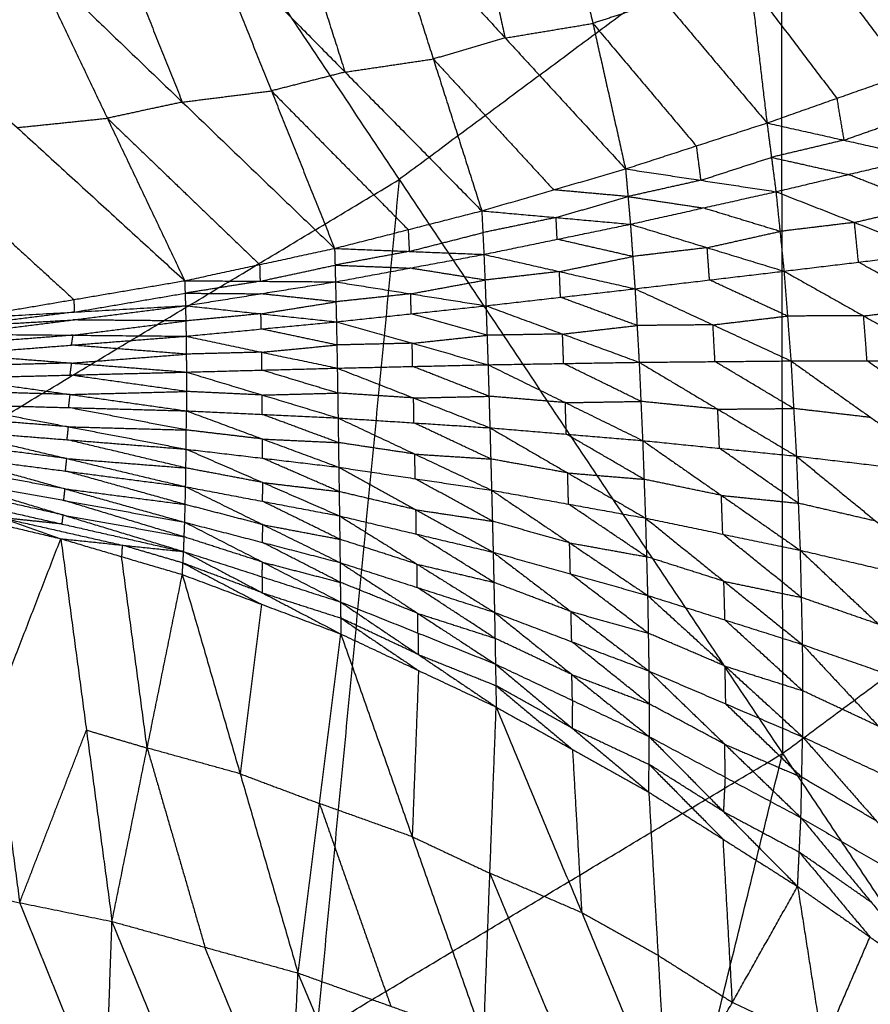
# Model space of a CAD drawing. Header units: millimetres. Extents: x -106 to 110, y -96 to 120.
# Tile 573 of 656: x 34.61 to 39.79, y -45.6 to -39.61. Entities that reach past the tile are written whole.
import ezdxf

# ---------------------------------------------------------------- set-up
doc = ezdxf.new("R2010")
doc.units = ezdxf.units.MM
doc.header["$MEASUREMENT"] = 0
doc.layers.add('Default', color=7, linetype='Continuous', true_color=0x000000)

msp = doc.modelspace()

# ---------------------------------------------------------------- linework, layer by layer
at = {"layer": 'Default'}
for points in [[(39.2418, -33.6442, 3.952), (39.2501, -38.8604, 4.07), (39.2585, -44.0765, 4.1879)], [(39.2418, -33.6442, 3.952), (41.906, -36.8906, 4.07), (44.5703, -40.137, 4.1879)], [(34.592, -37.0927, 3.952), (36.9252, -40.5846, 4.07), (39.2585, -44.0765, 4.1879)], [(38.9652, -38.5604, -0.9236), (39.0644, -39.4005, -0.2496), (39.1636, -40.2407, 0.4244)], [(38.9652, -38.5604, -0.9236), (39.4894, -39.2507, -0.2436), (40.0135, -39.9411, 0.4364)], [(37.9048, -38.7496, -1.0393), (38.1037, -39.6349, -0.3136), (38.3026, -40.5201, 0.4122)], [(37.9048, -38.7496, -1.0393), (38.5342, -39.4952, -0.3075), (39.1636, -40.2407, 0.4244)], [(39.2501, -38.8604, 4.07), (38.0877, -39.7225, 4.07), (36.9252, -40.5846, 4.07)], [(37.3711, -38.8384, -1.0919), (37.4705, -39.281, -0.7291), (37.57, -39.7236, -0.3662)], [(36.8374, -38.9271, -1.1445), (37.1325, -39.8513, -0.3724), (37.4276, -40.7754, 0.3997)], [(36.8374, -38.9271, -1.1445), (37.57, -39.7236, -0.3662), (38.3026, -40.5201, 0.4122)], [(36.3, -39.007, -1.1918), (36.4475, -39.4691, -0.8058), (36.5951, -39.9312, -0.4197)], [(35.7626, -39.0869, -1.2391), (36.1471, -40.0454, -0.4262), (36.5316, -41.0039, 0.3866)], [(35.7626, -39.0869, -1.2391), (36.5951, -39.9312, -0.4197), (37.4276, -40.7754, 0.3997)], [(35.22, -39.1551, -1.2811), (35.4123, -39.6343, -0.8746), (35.6046, -40.1136, -0.4682)], [(34.6775, -39.2232, -1.323), (35.1483, -40.2118, -0.475), (35.6191, -41.2003, 0.3731)], [(34.6775, -39.2232, -1.323), (35.6046, -40.1136, -0.4682), (36.5316, -41.0039, 0.3866)], [(33.5798, -39.3371, -1.3969), (34.5994, -40.2687, -0.5119), (35.6191, -41.2003, 0.3731)], [(39.0644, -39.4005, -0.2496), (39.3265, -39.7457, 0.0904), (39.5886, -40.0909, 0.4304)], [(38.5342, -39.4952, -0.3075), (38.319, -39.565, -0.3105), (38.1037, -39.6349, -0.3136)], [(37.57, -39.7236, -0.3662), (37.8369, -39.6792, -0.3399), (38.1037, -39.6349, -0.3136)], [(38.1037, -39.6349, -0.3136), (38.4184, -40.0076, 0.0524), (38.7331, -40.3804, 0.4183)], [(37.57, -39.7236, -0.3662), (37.3512, -39.7874, -0.3693), (37.1325, -39.8513, -0.3724)], [(36.5951, -39.9312, -0.4197), (36.8638, -39.8912, -0.3961), (37.1325, -39.8513, -0.3724)], [(37.1325, -39.8513, -0.3724), (37.4988, -40.2495, 0.0167), (37.8651, -40.6477, 0.4059)], [(36.5951, -39.9312, -0.4197), (36.3711, -39.9883, -0.423), (36.1471, -40.0454, -0.4262)], [(39.1636, -40.2407, 0.4244), (39.5886, -40.0909, 0.4304), (40.0135, -39.9411, 0.4364)], [(35.6046, -40.1136, -0.4682), (35.8758, -40.0795, -0.4472), (36.1471, -40.0454, -0.4262)], [(36.1471, -40.0454, -0.4262), (36.5634, -40.4676, -0.0165), (36.9796, -40.8897, 0.3931)], [(35.6046, -40.1136, -0.4682), (35.3764, -40.1627, -0.4716), (35.1483, -40.2118, -0.475)], [(39.5886, -40.0909, 0.4304), (39.61, -40.2181, 0.3127), (39.6315, -40.3453, 0.1949)], [(39.2585, -44.0765, 4.1879), (41.9144, -42.1068, 4.1879), (44.5703, -40.137, 4.1879)], [(34.5994, -40.2687, -0.5119), (34.8739, -40.2402, -0.4934), (35.1483, -40.2118, -0.475)], [(35.1483, -40.2118, -0.475), (35.6118, -40.6569, -0.0475), (36.0754, -41.1021, 0.3799)], [(38.3026, -40.5201, 0.4122), (38.7331, -40.3804, 0.4183), (39.1636, -40.2407, 0.4244)], [(39.1636, -40.2407, 0.4244), (39.1909, -40.4497, 0.2198), (39.2182, -40.6588, 0.0152)], [(39.1636, -40.2407, 0.4244), (39.6315, -40.3453, 0.1949), (40.0994, -40.4499, -0.0346)], [(39.6315, -40.3453, 0.1949), (39.844, -40.2704, 0.1979), (40.0564, -40.1955, 0.2009)], [(39.6315, -40.3453, 0.1949), (39.4112, -40.3975, 0.2073), (39.1909, -40.4497, 0.2198)], [(33.9248, -40.3834, -0.5219), (34.4347, -40.8492, -0.0794), (34.9445, -41.315, 0.3631)], [(38.7331, -40.3804, 0.4183), (38.7468, -40.4849, 0.316), (38.7604, -40.5894, 0.2137)], [(38.7604, -40.5894, 0.2137), (38.9757, -40.5196, 0.2167), (39.1909, -40.4497, 0.2198)], [(39.1909, -40.4497, 0.2198), (39.4248, -40.5021, 0.105), (39.6588, -40.5544, -0.0097)], [(39.2182, -40.6588, 0.0152), (39.6588, -40.5544, -0.0097), (40.0994, -40.4499, -0.0346)], [(37.4276, -40.7754, 0.3997), (37.8651, -40.6477, 0.4059), (38.3026, -40.5201, 0.4122)], [(38.3026, -40.5201, 0.4122), (38.3175, -40.6883, 0.2365), (38.3324, -40.8566, 0.0609)], [(38.3026, -40.5201, 0.4122), (38.7604, -40.5894, 0.2137), (39.2182, -40.6588, 0.0152)], [(40.1368, -40.7414, -0.2159), (39.8978, -40.6479, -0.1128), (39.6588, -40.5544, -0.0097)], [(34.0891, -42.2845, 4.07), (35.5071, -41.4346, 4.07), (36.9252, -40.5846, 4.07)], [(36.9252, -40.5846, 4.07), (36.6738, -43.1805, 4.1289), (36.4223, -45.7765, 4.1879)], [(38.7604, -40.5894, 0.2137), (38.539, -40.6389, 0.2251), (38.3175, -40.6883, 0.2365)], [(38.3175, -40.6883, 0.2365), (38.0913, -40.668, 0.3212), (37.8651, -40.6477, 0.4059)], [(38.3324, -40.8566, 0.0609), (38.7753, -40.7577, 0.0381), (39.2182, -40.6588, 0.0152)], [(39.2182, -40.6588, 0.0152), (39.2427, -40.9005, -0.1438), (39.2672, -41.1422, -0.3028)], [(39.2182, -40.6588, 0.0152), (39.6962, -40.8459, -0.191), (40.1743, -41.0329, -0.3972)], [(37.88, -40.816, 0.2303), (38.0987, -40.7522, 0.2334), (38.3175, -40.6883, 0.2365)], [(38.3175, -40.6883, 0.2365), (38.5464, -40.723, 0.1373), (38.7753, -40.7577, 0.0381)], [(36.5316, -41.0039, 0.3866), (36.9796, -40.8897, 0.3931), (37.4276, -40.7754, 0.3997)], [(37.4276, -40.7754, 0.3997), (37.434, -40.9078, 0.251), (37.4405, -41.0403, 0.1024)], [(37.4276, -40.7754, 0.3997), (37.88, -40.816, 0.2303), (38.3324, -40.8566, 0.0609)], [(39.2427, -40.9005, -0.1438), (39.009, -40.8291, -0.0529), (38.7753, -40.7577, 0.0381)], [(39.6962, -40.8459, -0.191), (39.9165, -40.7936, -0.2034), (40.1368, -40.7414, -0.2159)], [(37.88, -40.816, 0.2303), (37.657, -40.8619, 0.2407), (37.434, -40.9078, 0.251)], [(37.8864, -40.9484, 0.0817), (37.8832, -40.8822, 0.156), (37.88, -40.816, 0.2303)], [(39.6962, -40.8459, -0.191), (39.4695, -40.8732, -0.1674), (39.2427, -40.9005, -0.1438)], [(39.7207, -41.0875, -0.35), (39.7085, -40.9667, -0.2705), (39.6962, -40.8459, -0.191)], [(36.9796, -40.8897, 0.3931), (36.9828, -40.9559, 0.3188), (36.986, -41.0221, 0.2445)], [(36.986, -41.0221, 0.2445), (37.21, -40.965, 0.2478), (37.434, -40.9078, 0.251)], [(37.4405, -41.0403, 0.1024), (37.8864, -40.9484, 0.0817), (38.3324, -40.8566, 0.0609)], [(38.3324, -40.8566, 0.0609), (38.3463, -41.053, -0.077), (38.3602, -41.2493, -0.215)], [(38.3324, -40.8566, 0.0609), (38.7998, -40.9994, -0.1209), (39.2672, -41.1422, -0.3028)], [(38.7998, -40.9994, -0.1209), (39.0212, -40.9499, -0.1324), (39.2427, -40.9005, -0.1438)], [(38.3463, -41.053, -0.077), (38.1163, -41.0007, 0.0023), (37.8864, -40.9484, 0.0817)], [(35.6191, -41.2003, 0.3731), (36.0754, -41.1021, 0.3799), (36.5316, -41.0039, 0.3866)], [(36.5316, -41.0039, 0.3866), (36.5343, -41.1056, 0.263), (36.537, -41.2072, 0.1393)], [(36.5316, -41.0039, 0.3866), (36.986, -41.0221, 0.2445), (37.4405, -41.0403, 0.1024)], [(36.986, -41.0221, 0.2445), (36.7602, -41.0638, 0.2538), (36.5343, -41.1056, 0.263)], [(38.7998, -40.9994, -0.1209), (38.573, -41.0262, -0.099), (38.3463, -41.053, -0.077)], [(38.8137, -41.1958, -0.2589), (38.8067, -41.0976, -0.1899), (38.7998, -40.9994, -0.1209)], [(39.2672, -41.1422, -0.3028), (39.7207, -41.0875, -0.35), (40.1743, -41.0329, -0.3972)], [(36.537, -41.2072, 0.1393), (36.9888, -41.1237, 0.1209), (37.4405, -41.0403, 0.1024)], [(37.4405, -41.0403, 0.1024), (37.4469, -41.1965, -0.0158), (37.4532, -41.3528, -0.1339)], [(37.4405, -41.0403, 0.1024), (37.9003, -41.1448, -0.0563), (38.3602, -41.2493, -0.215)], [(37.9003, -41.1448, -0.0563), (38.1233, -41.0989, -0.0666), (38.3463, -41.053, -0.077)], [(40.2054, -41.3599, -0.5131), (39.9631, -41.2237, -0.4315), (39.7207, -41.0875, -0.35)], [(36.0754, -41.1021, 0.3799), (36.0767, -41.1529, 0.318), (36.0781, -41.2037, 0.2562)], [(36.0781, -41.2037, 0.2562), (36.3062, -41.1546, 0.2596), (36.5343, -41.1056, 0.263)], [(36.5343, -41.1056, 0.263), (36.7615, -41.1146, 0.1919), (36.9888, -41.1237, 0.1209)], [(37.4469, -41.1965, -0.0158), (37.2178, -41.1601, 0.0526), (36.9888, -41.1237, 0.1209)], [(37.9003, -41.1448, -0.0563), (37.6736, -41.1707, -0.036), (37.4469, -41.1965, -0.0158)], [(37.9067, -41.3011, -0.1745), (37.9035, -41.2229, -0.1154), (37.9003, -41.1448, -0.0563)], [(38.3602, -41.2493, -0.215), (38.8137, -41.1958, -0.2589), (39.2672, -41.1422, -0.3028)], [(39.2672, -41.1422, -0.3028), (39.2883, -41.4152, -0.4054), (39.3095, -41.6883, -0.5081)], [(39.2672, -41.1422, -0.3028), (39.7519, -41.4145, -0.4658), (40.2366, -41.6869, -0.6289)], [(34.2699, -41.4298, 0.3531), (34.9445, -41.315, 0.3631), (35.6191, -41.2003, 0.3731)], [(35.6191, -41.2003, 0.3731), (35.6216, -41.2764, 0.2723), (35.624, -41.3526, 0.1715)], [(35.6191, -41.2003, 0.3731), (36.0781, -41.2037, 0.2562), (36.537, -41.2072, 0.1393)], [(36.0781, -41.2037, 0.2562), (35.8498, -41.2401, 0.2643), (35.6216, -41.2764, 0.2723)], [(35.624, -41.3526, 0.1715), (36.0805, -41.2799, 0.1554), (36.537, -41.2072, 0.1393)], [(36.537, -41.2072, 0.1393), (36.5398, -41.3287, 0.0395), (36.5426, -41.4503, -0.0604)], [(36.537, -41.2072, 0.1393), (36.9951, -41.28, 0.0027), (37.4532, -41.3528, -0.1339)], [(36.9951, -41.28, 0.0027), (37.221, -41.2383, -0.0065), (37.4469, -41.1965, -0.0158)], [(39.2883, -41.4152, -0.4054), (39.051, -41.3055, -0.3322), (38.8137, -41.1958, -0.2589)], [(37.4532, -41.3528, -0.1339), (37.9067, -41.3011, -0.1745), (38.3602, -41.2493, -0.215)], [(38.3602, -41.2493, -0.215), (38.3728, -41.4729, -0.3051), (38.3854, -41.6965, -0.3952)], [(38.3602, -41.2493, -0.215), (38.8348, -41.4688, -0.3615), (39.3095, -41.6883, -0.5081)], [(34.9445, -41.315, 0.3631), (34.9457, -41.3531, 0.3127), (34.947, -41.3912, 0.2623)], [(34.947, -41.3912, 0.2623), (35.2843, -41.3338, 0.2673), (35.6216, -41.2764, 0.2723)], [(35.6216, -41.2764, 0.2723), (35.851, -41.2781, 0.2139), (36.0805, -41.2799, 0.1554)], [(36.5398, -41.3287, 0.0395), (36.3102, -41.3043, 0.0974), (36.0805, -41.2799, 0.1554)], [(36.0833, -41.4014, 0.0556), (36.3116, -41.3651, 0.0475), (36.5398, -41.3287, 0.0395)], [(36.9951, -41.28, 0.0027), (36.7675, -41.3043, 0.0211), (36.5398, -41.3287, 0.0395)], [(36.9979, -41.4015, -0.0972), (36.9965, -41.3408, -0.0472), (36.9951, -41.28, 0.0027)], [(38.3728, -41.4729, -0.3051), (38.1398, -41.387, -0.2398), (37.9067, -41.3011, -0.1745)], [(34.2509, -41.5256, 0.2135), (34.9375, -41.4391, 0.1925), (35.624, -41.3526, 0.1715)], [(34.947, -41.3912, 0.2623), (34.6037, -41.4344, 0.2728), (34.2604, -41.4777, 0.2833)], [(34.2699, -41.4298, 0.3531), (34.947, -41.3912, 0.2623), (35.624, -41.3526, 0.1715)], [(35.624, -41.3526, 0.1715), (35.6259, -41.4453, 0.0886), (35.6278, -41.538, 0.0057)], [(35.624, -41.3526, 0.1715), (36.0833, -41.4014, 0.0556), (36.5426, -41.4503, -0.0604)], [(36.5426, -41.4503, -0.0604), (36.9979, -41.4015, -0.0972), (37.4532, -41.3528, -0.1339)], [(37.4532, -41.3528, -0.1339), (37.4595, -41.5322, -0.2121), (37.4657, -41.7115, -0.2903)], [(37.4532, -41.3528, -0.1339), (37.9193, -41.5246, -0.2646), (38.3854, -41.6965, -0.3952)], [(39.7519, -41.4145, -0.4658), (39.9787, -41.3872, -0.4895), (40.2054, -41.3599, -0.5131)], [(34.2604, -41.4777, 0.2833), (34.599, -41.4584, 0.2379), (34.9375, -41.4391, 0.1925)], [(35.6259, -41.4453, 0.0886), (35.2817, -41.4422, 0.1406), (34.9375, -41.4391, 0.1925)], [(34.9394, -41.5318, 0.1096), (35.2826, -41.4886, 0.0991), (35.6259, -41.4453, 0.0886)], [(36.0833, -41.4014, 0.0556), (35.8546, -41.4234, 0.0721), (35.6259, -41.4453, 0.0886)], [(35.6278, -41.538, 0.0057), (36.0852, -41.4941, -0.0273), (36.5426, -41.4503, -0.0604)], [(36.0852, -41.4941, -0.0273), (36.0842, -41.4478, 0.0141), (36.0833, -41.4014, 0.0556)], [(36.5426, -41.4503, -0.0604), (36.5453, -41.5913, -0.1273), (36.548, -41.7323, -0.1942)], [(36.5426, -41.4503, -0.0604), (37.0041, -41.5809, -0.1753), (37.4657, -41.7115, -0.2903)], [(37.4595, -41.5322, -0.2121), (37.2287, -41.4668, -0.1546), (36.9979, -41.4015, -0.0972)], [(38.8348, -41.4688, -0.3615), (39.0616, -41.442, -0.3835), (39.2883, -41.4152, -0.4054)], [(39.7519, -41.4145, -0.4658), (39.5201, -41.4149, -0.4356), (39.2883, -41.4152, -0.4054)], [(39.773, -41.6876, -0.5685), (39.7625, -41.551, -0.5172), (39.7519, -41.4145, -0.4658)], [(36.5453, -41.5913, -0.1273), (36.3152, -41.5427, -0.0773), (36.0852, -41.4941, -0.0273)], [(37.9193, -41.5246, -0.2646), (38.1461, -41.4988, -0.2848), (38.3728, -41.4729, -0.3051)], [(38.8348, -41.4688, -0.3615), (38.6038, -41.4709, -0.3333), (38.3728, -41.4729, -0.3051)], [(38.8475, -41.6924, -0.4517), (38.8411, -41.5806, -0.4066), (38.8348, -41.4688, -0.3615)], [(34.2323, -41.6465, 0.0944), (34.93, -41.5923, 0.05), (35.6278, -41.538, 0.0057)], [(34.9394, -41.5318, 0.1096), (34.5905, -41.5589, 0.1318), (34.2416, -41.5861, 0.154)], [(34.2509, -41.5256, 0.2135), (34.9394, -41.5318, 0.1096), (35.6278, -41.538, 0.0057)], [(34.93, -41.5923, 0.05), (34.9347, -41.562, 0.0798), (34.9394, -41.5318, 0.1096)], [(35.6278, -41.538, 0.0057), (35.6288, -41.6471, -0.0507), (35.6299, -41.7562, -0.1071)], [(35.6278, -41.538, 0.0057), (36.0879, -41.6352, -0.0943), (36.548, -41.7323, -0.1942)], [(37.0041, -41.5809, -0.1753), (37.2318, -41.5565, -0.1937), (37.4595, -41.5322, -0.2121)], [(37.9193, -41.5246, -0.2646), (37.6894, -41.5284, -0.2384), (37.4595, -41.5322, -0.2121)], [(37.9256, -41.704, -0.3428), (37.9225, -41.6143, -0.3037), (37.9193, -41.5246, -0.2646)], [(35.6288, -41.6471, -0.0507), (35.2794, -41.6197, -0.0003), (34.93, -41.5923, 0.05)], [(36.0879, -41.6352, -0.0943), (36.3166, -41.6132, -0.1108), (36.5453, -41.5913, -0.1273)], [(37.0041, -41.5809, -0.1753), (36.7747, -41.5861, -0.1513), (36.5453, -41.5913, -0.1273)], [(37.0068, -41.7219, -0.2423), (37.0055, -41.6514, -0.2088), (37.0041, -41.5809, -0.1753)], [(34.2323, -41.6465, 0.0944), (34.9311, -41.7013, -0.0063), (35.6299, -41.7562, -0.1071)], [(34.9311, -41.7013, -0.0063), (35.28, -41.6742, -0.0285), (35.6288, -41.6471, -0.0507)], [(36.0879, -41.6352, -0.0943), (35.8583, -41.6411, -0.0725), (35.6288, -41.6471, -0.0507)], [(36.0889, -41.7442, -0.1506), (36.0884, -41.6897, -0.1224), (36.0879, -41.6352, -0.0943)], [(38.3854, -41.6965, -0.3952), (38.8475, -41.6924, -0.4517), (39.3095, -41.6883, -0.5081)], [(39.326, -41.9778, -0.5443), (39.0867, -41.8351, -0.498), (38.8475, -41.6924, -0.4517)], [(39.3095, -41.6883, -0.5081), (39.773, -41.6876, -0.5685), (40.2366, -41.6869, -0.6289)], [(39.3095, -41.6883, -0.5081), (39.326, -41.9778, -0.5443), (39.3425, -42.2674, -0.5804)], [(39.3095, -41.6883, -0.5081), (39.7958, -42.0328, -0.6083), (40.2822, -42.3773, -0.7085)], [(40.2594, -42.0321, -0.6687), (40.0162, -41.8598, -0.6186), (39.773, -41.6876, -0.5685)], [(34.9311, -41.7013, -0.0063), (34.577, -41.7104, 0.0232), (34.2229, -41.7195, 0.0528)], [(34.9217, -41.7744, -0.0479), (34.9264, -41.7379, -0.0271), (34.9311, -41.7013, -0.0063)], [(35.6299, -41.7562, -0.1071), (36.0889, -41.7442, -0.1506), (36.548, -41.7323, -0.1942)], [(36.5503, -41.8838, -0.2193), (36.3196, -41.814, -0.185), (36.0889, -41.7442, -0.1506)], [(36.548, -41.7323, -0.1942), (37.0068, -41.7219, -0.2423), (37.4657, -41.7115, -0.2903)], [(36.548, -41.7323, -0.1942), (36.5503, -41.8838, -0.2193), (36.5527, -42.0354, -0.2444)], [(36.548, -41.7323, -0.1942), (37.0125, -41.9137, -0.271), (37.477, -42.0952, -0.3479)], [(37.4713, -41.9033, -0.3191), (37.2391, -41.8126, -0.2807), (37.0068, -41.7219, -0.2423)], [(37.4657, -41.7115, -0.2903), (37.9256, -41.704, -0.3428), (38.3854, -41.6965, -0.3952)], [(37.4657, -41.7115, -0.2903), (37.4713, -41.9033, -0.3191), (37.477, -42.0952, -0.3479)], [(37.4657, -41.7115, -0.2903), (37.9362, -41.9421, -0.3753), (38.4067, -42.1727, -0.4602)], [(38.3961, -41.9346, -0.4277), (38.1608, -41.8193, -0.3852), (37.9256, -41.704, -0.3428)], [(38.3854, -41.6965, -0.3952), (38.3961, -41.9346, -0.4277), (38.4067, -42.1727, -0.4602)], [(38.3854, -41.6965, -0.3952), (38.864, -41.9819, -0.4878), (39.3425, -42.2674, -0.5804)], [(34.2135, -41.7926, 0.0113), (34.9217, -41.7744, -0.0479), (35.6299, -41.7562, -0.1071)], [(34.2135, -41.7926, 0.0113), (34.9217, -41.8924, -0.0693), (35.6299, -41.9921, -0.1498)], [(35.6299, -41.8742, -0.1285), (35.2758, -41.8243, -0.0882), (34.9217, -41.7744, -0.0479)], [(35.6299, -41.7562, -0.1071), (35.6299, -41.8742, -0.1285), (35.6299, -41.9921, -0.1498)], [(35.6299, -41.7562, -0.1071), (36.0913, -41.8958, -0.1757), (36.5527, -42.0354, -0.2444)], [(34.9217, -41.8924, -0.0693), (34.563, -41.8825, -0.0369), (34.2042, -41.8726, -0.0046)], [(34.9125, -41.9724, -0.0851), (34.9171, -41.9324, -0.0772), (34.9217, -41.8924, -0.0693)], [(34.9217, -41.8924, -0.0693), (35.2758, -41.8833, -0.0989), (35.6299, -41.8742, -0.1285)], [(36.0913, -41.8958, -0.1757), (35.8606, -41.885, -0.1521), (35.6299, -41.8742, -0.1285)], [(36.0913, -41.8958, -0.1757), (36.3208, -41.8898, -0.1975), (36.5503, -41.8838, -0.2193)], [(36.0913, -42.0137, -0.1971), (36.0913, -41.9548, -0.1864), (36.0913, -41.8958, -0.1757)], [(37.0125, -41.9137, -0.271), (36.7814, -41.8988, -0.2452), (36.5503, -41.8838, -0.2193)], [(37.0125, -41.9137, -0.271), (37.2419, -41.9085, -0.2951), (37.4713, -41.9033, -0.3191)], [(37.0148, -42.0653, -0.2961), (37.0137, -41.9895, -0.2836), (37.0125, -41.9137, -0.271)], [(37.9362, -41.9421, -0.3753), (37.7038, -41.9227, -0.3472), (37.4713, -41.9033, -0.3191)], [(34.195, -41.9527, -0.0205), (34.9116, -42.0889, -0.0789), (35.6283, -42.2252, -0.1374)], [(34.195, -41.9527, -0.0205), (34.9125, -41.9724, -0.0851), (35.6299, -41.9921, -0.1498)], [(35.6291, -42.1087, -0.1436), (35.2708, -42.0405, -0.1144), (34.9125, -41.9724, -0.0851)], [(35.6283, -42.2252, -0.1374), (35.6291, -42.1087, -0.1436), (35.6299, -41.9921, -0.1498)], [(35.6299, -41.9921, -0.1498), (36.0913, -42.0137, -0.1971), (36.5527, -42.0354, -0.2444)], [(35.6299, -41.9921, -0.1498), (36.0935, -42.1636, -0.189), (36.5571, -42.3351, -0.2281)], [(37.9362, -41.9421, -0.3753), (38.1662, -41.9383, -0.4015), (38.3961, -41.9346, -0.4277)], [(37.9419, -42.1339, -0.404), (37.939, -42.038, -0.3896), (37.9362, -41.9421, -0.3753)], [(38.864, -41.9819, -0.4878), (38.63, -41.9583, -0.4578), (38.3961, -41.9346, -0.4277)], [(38.864, -41.9819, -0.4878), (39.095, -41.9799, -0.516), (39.326, -41.9778, -0.5443)], [(38.8746, -42.2201, -0.5203), (38.8693, -42.101, -0.5041), (38.864, -41.9819, -0.4878)], [(39.7958, -42.0328, -0.6083), (39.5609, -42.0053, -0.5763), (39.326, -41.9778, -0.5443)], [(34.9116, -42.0889, -0.0789), (34.549, -42.0603, -0.0476), (34.1864, -42.0316, -0.0163)], [(36.5549, -42.1852, -0.2362), (36.3231, -42.0995, -0.2167), (36.0913, -42.0137, -0.1971)], [(36.5527, -42.0354, -0.2444), (36.5549, -42.1852, -0.2362), (36.5571, -42.3351, -0.2281)], [(36.5527, -42.0354, -0.2444), (37.0148, -42.0653, -0.2961), (37.477, -42.0952, -0.3479)], [(36.5527, -42.0354, -0.2444), (37.02, -42.2551, -0.2856), (37.4873, -42.4749, -0.3268)], [(34.1779, -42.1105, -0.0122), (34.9014, -42.2822, -0.0437), (35.625, -42.4538, -0.0752)], [(34.1779, -42.1105, -0.0122), (34.9031, -42.1679, -0.0748), (35.6283, -42.2252, -0.1374)], [(34.9031, -42.1679, -0.0748), (34.9074, -42.1284, -0.0769), (34.9116, -42.0889, -0.0789)], [(34.9116, -42.0889, -0.0789), (35.2704, -42.0988, -0.1113), (35.6291, -42.1087, -0.1436)], [(36.0935, -42.1636, -0.189), (35.8613, -42.1361, -0.1663), (35.6291, -42.1087, -0.1436)], [(37.4822, -42.285, -0.3374), (37.2485, -42.1752, -0.3167), (37.0148, -42.0653, -0.2961)], [(37.477, -42.0952, -0.3479), (37.4822, -42.285, -0.3374), (37.4873, -42.4749, -0.3268)], [(37.477, -42.0952, -0.3479), (37.9419, -42.1339, -0.404), (38.4067, -42.1727, -0.4602)], [(37.477, -42.0952, -0.3479), (37.9504, -42.3697, -0.3905), (38.4237, -42.6443, -0.4332)], [(35.6266, -42.3395, -0.1063), (35.2649, -42.2537, -0.0905), (34.9031, -42.1679, -0.0748)], [(36.0927, -42.2801, -0.1828), (36.0931, -42.2219, -0.1859), (36.0935, -42.1636, -0.189)], [(36.0935, -42.1636, -0.189), (36.3242, -42.1744, -0.2126), (36.5549, -42.1852, -0.2362)], [(38.4152, -42.4085, -0.4467), (38.1786, -42.2712, -0.4254), (37.9419, -42.1339, -0.404)], [(34.9014, -42.2822, -0.0437), (34.5356, -42.2345, -0.017), (34.1698, -42.1868, 0.0096)], [(35.625, -42.4538, -0.0752), (35.6266, -42.3395, -0.1063), (35.6283, -42.2252, -0.1374)], [(35.6283, -42.2252, -0.1374), (36.0927, -42.2801, -0.1828), (36.5571, -42.3351, -0.2281)], [(35.6283, -42.2252, -0.1374), (36.0948, -42.4282, -0.1445), (36.5614, -42.6313, -0.1517)], [(37.02, -42.2551, -0.2856), (36.7874, -42.2202, -0.2609), (36.5549, -42.1852, -0.2362)], [(38.4067, -42.1727, -0.4602), (38.4152, -42.4085, -0.4467), (38.4237, -42.6443, -0.4332)], [(38.4067, -42.1727, -0.4602), (38.8746, -42.2201, -0.5203), (39.3425, -42.2674, -0.5804)], [(38.4067, -42.1727, -0.4602), (38.8861, -42.5066, -0.5032), (39.3654, -42.8404, -0.5462)], [(39.3539, -42.5539, -0.5633), (39.1143, -42.387, -0.5418), (38.8746, -42.2201, -0.5203)], [(34.1618, -42.2631, 0.0315), (34.8907, -42.4665, 0.042), (35.6196, -42.6699, 0.0525)], [(34.1618, -42.2631, 0.0315), (34.8934, -42.3584, -0.0219), (35.625, -42.4538, -0.0752)], [(34.8934, -42.3584, -0.0219), (34.8974, -42.3203, -0.0328), (34.9014, -42.2822, -0.0437)], [(34.9014, -42.2822, -0.0437), (35.264, -42.3108, -0.075), (35.6266, -42.3395, -0.1063)], [(36.5592, -42.4832, -0.1899), (36.326, -42.3817, -0.1863), (36.0927, -42.2801, -0.1828)], [(37.0222, -42.405, -0.2775), (37.0211, -42.3301, -0.2815), (37.02, -42.2551, -0.2856)], [(37.02, -42.2551, -0.2856), (37.2511, -42.2701, -0.3115), (37.4822, -42.285, -0.3374)], [(37.9504, -42.3697, -0.3905), (37.7163, -42.3274, -0.3639), (37.4822, -42.285, -0.3374)], [(39.3425, -42.2674, -0.5804), (39.3539, -42.5539, -0.5633), (39.3654, -42.8404, -0.5462)], [(39.3425, -42.2674, -0.5804), (39.8124, -42.3224, -0.6444), (40.2822, -42.3773, -0.7085)], [(39.3425, -42.2674, -0.5804), (39.8261, -42.6632, -0.6232), (40.3096, -43.059, -0.6659)], [(34.8907, -42.4665, 0.042), (34.5223, -42.3998, 0.0594), (34.154, -42.3332, 0.0769)], [(36.0948, -42.4282, -0.1445), (35.8607, -42.3839, -0.1254), (35.6266, -42.3395, -0.1063)], [(36.5571, -42.3351, -0.2281), (36.5592, -42.4832, -0.1899), (36.5614, -42.6313, -0.1517)], [(36.5571, -42.3351, -0.2281), (37.0222, -42.405, -0.2775), (37.4873, -42.4749, -0.3268)], [(36.5571, -42.3351, -0.2281), (37.027, -42.5938, -0.2311), (37.4969, -42.8525, -0.234)], [(34.1463, -42.4032, 0.1223), (34.8795, -42.6257, 0.1754), (35.6127, -42.8481, 0.2284)], [(34.1463, -42.4032, 0.1223), (34.8829, -42.5366, 0.0874), (35.6196, -42.6699, 0.0525)], [(35.6223, -42.5618, -0.0114), (35.2578, -42.4601, -0.0166), (34.8934, -42.3584, -0.0219)], [(37.4921, -42.6637, -0.2804), (37.2572, -42.5343, -0.2789), (37.0222, -42.405, -0.2775)], [(37.9555, -42.5596, -0.38), (37.9529, -42.4647, -0.3853), (37.9504, -42.3697, -0.3905)], [(37.9504, -42.3697, -0.3905), (38.1828, -42.3891, -0.4186), (38.4152, -42.4085, -0.4467)], [(38.8861, -42.5066, -0.5032), (38.6506, -42.4575, -0.475), (38.4152, -42.4085, -0.4467)], [(34.8795, -42.6257, 0.1754), (34.5095, -42.542, 0.1797), (34.1395, -42.4582, 0.1841)], [(34.8829, -42.5366, 0.0874), (34.8868, -42.5015, 0.0647), (34.8907, -42.4665, 0.042)], [(34.8907, -42.4665, 0.042), (35.2565, -42.5141, 0.0153), (35.6223, -42.5618, -0.0114)], [(35.6196, -42.6699, 0.0525), (35.6223, -42.5618, -0.0114), (35.625, -42.4538, -0.0752)], [(35.625, -42.4538, -0.0752), (36.0932, -42.5425, -0.1134), (36.5614, -42.6313, -0.1517)], [(35.625, -42.4538, -0.0752), (36.095, -42.6845, -0.0357), (36.565, -42.9153, 0.0038)], [(36.0932, -42.5425, -0.1134), (36.094, -42.4854, -0.129), (36.0948, -42.4282, -0.1445)], [(36.0948, -42.4282, -0.1445), (36.327, -42.4557, -0.1672), (36.5592, -42.4832, -0.1899)], [(34.1327, -42.5132, 0.2458), (34.4989, -42.6417, 0.3289), (34.8652, -42.7701, 0.4119)], [(34.1327, -42.5132, 0.2458), (34.8727, -42.6807, 0.2371), (35.6127, -42.8481, 0.2284)], [(37.027, -42.5938, -0.2311), (36.7931, -42.5385, -0.2105), (36.5592, -42.4832, -0.1899)], [(37.4873, -42.4749, -0.3268), (37.4921, -42.6637, -0.2804), (37.4969, -42.8525, -0.234)], [(37.4873, -42.4749, -0.3268), (37.9555, -42.5596, -0.38), (38.4237, -42.6443, -0.4332)], [(37.4873, -42.4749, -0.3268), (37.9621, -42.795, -0.3243), (38.4369, -43.115, -0.3217)], [(38.8946, -42.7424, -0.4897), (38.8903, -42.6245, -0.4965), (38.8861, -42.5066, -0.5032)], [(38.8861, -42.5066, -0.5032), (39.12, -42.5303, -0.5333), (39.3539, -42.5539, -0.5633)], [(35.6161, -42.759, 0.1404), (35.2495, -42.6478, 0.1139), (34.8829, -42.5366, 0.0874)], [(36.095, -42.6845, -0.0357), (35.8586, -42.6232, -0.0235), (35.6223, -42.5618, -0.0114)], [(36.5632, -42.7733, -0.0739), (36.3282, -42.6579, -0.0937), (36.0932, -42.5425, -0.1134)], [(38.4303, -42.8796, -0.3775), (38.1929, -42.7196, -0.3787), (37.9555, -42.5596, -0.38)], [(39.8261, -42.6632, -0.6232), (39.59, -42.6086, -0.5933), (39.3539, -42.5539, -0.5633)], [(34.121, -42.5935, 0.3887), (34.4931, -42.6818, 0.4003), (34.8652, -42.7701, 0.4119)], [(34.4989, -42.6417, 0.3289), (34.8689, -42.7254, 0.3245), (35.2389, -42.8091, 0.3202)], [(34.8727, -42.6807, 0.2371), (34.6858, -42.6612, 0.283), (34.4989, -42.6417, 0.3289)], [(34.8727, -42.6807, 0.2371), (34.8761, -42.6532, 0.2062), (34.8795, -42.6257, 0.1754)], [(34.8795, -42.6257, 0.1754), (35.2478, -42.6923, 0.1579), (35.6161, -42.759, 0.1404)], [(36.5614, -42.6313, -0.1517), (36.5632, -42.7733, -0.0739), (36.565, -42.9153, 0.0038)], [(36.5614, -42.6313, -0.1517), (37.0292, -42.7419, -0.1928), (37.4969, -42.8525, -0.234)], [(36.5614, -42.6313, -0.1517), (37.0332, -42.9248, -0.0995), (37.5051, -43.2184, -0.0473)], [(37.0292, -42.7419, -0.1928), (37.0281, -42.6678, -0.2119), (37.027, -42.5938, -0.2311)], [(37.027, -42.5938, -0.2311), (37.2596, -42.6287, -0.2557), (37.4921, -42.6637, -0.2804)], [(38.4237, -42.6443, -0.4332), (38.4303, -42.8796, -0.3775), (38.4369, -43.115, -0.3217)], [(38.4237, -42.6443, -0.4332), (38.8946, -42.7424, -0.4897), (39.3654, -42.8404, -0.5462)], [(38.4237, -42.6443, -0.4332), (38.9012, -43.0289, -0.4235), (39.3787, -43.4135, -0.4138)], [(35.6127, -42.8481, 0.2284), (35.6161, -42.759, 0.1404), (35.6196, -42.6699, 0.0525)], [(35.6196, -42.6699, 0.0525), (36.0923, -42.7926, 0.0282), (36.565, -42.9153, 0.0038)], [(35.6196, -42.6699, 0.0525), (36.0936, -42.9125, 0.1358), (36.5676, -43.1552, 0.2192)], [(36.0923, -42.7926, 0.0282), (36.0936, -42.7386, -0.0038), (36.095, -42.6845, -0.0357)], [(36.095, -42.6845, -0.0357), (36.3291, -42.7289, -0.0548), (36.5632, -42.7733, -0.0739)], [(37.9621, -42.795, -0.3243), (37.7271, -42.7293, -0.3023), (37.4921, -42.6637, -0.2804)], [(34.0528, -44.8703, -1.1895), (34.459, -43.8202, -0.3888), (34.8652, -42.7701, 0.4119)], [(34.8652, -42.7701, 0.4119), (35.021, -43.9344, -0.3317), (35.1767, -45.0987, -1.0754)], [(34.8652, -42.7701, 0.4119), (35.235, -42.8791, 0.4252), (35.6047, -42.9881, 0.4386)], [(34.8652, -42.7701, 0.4119), (35.2389, -42.8091, 0.3202), (35.6127, -42.8481, 0.2284)], [(36.0936, -42.9125, 0.1358), (35.8549, -42.8358, 0.1381), (35.6161, -42.759, 0.1404)], [(37.501, -43.0354, -0.1406), (37.2651, -42.8887, -0.1667), (37.0292, -42.7419, -0.1928)], [(39.372, -43.127, -0.48), (39.1333, -42.9347, -0.4849), (38.8946, -42.7424, -0.4897)], [(35.2389, -42.8091, 0.3202), (35.2369, -42.8441, 0.3727), (35.235, -42.8791, 0.4252)], [(35.6087, -42.9181, 0.3335), (35.4238, -42.8636, 0.3268), (35.2389, -42.8091, 0.3202)], [(36.5663, -43.0353, 0.1115), (36.3293, -42.9139, 0.0698), (36.0923, -42.7926, 0.0282)], [(37.0332, -42.9248, -0.0995), (36.7982, -42.8491, -0.0867), (36.5632, -42.7733, -0.0739)], [(37.9669, -42.9837, -0.2779), (37.9645, -42.8894, -0.3011), (37.9621, -42.795, -0.3243)], [(37.9621, -42.795, -0.3243), (38.1962, -42.8373, -0.3509), (38.4303, -42.8796, -0.3775)], [(35.3907, -44.0434, -0.3184), (35.3128, -43.4613, 0.0534), (35.235, -42.8791, 0.4252)], [(35.6047, -42.9881, 0.4386), (35.6087, -42.9181, 0.3335), (35.6127, -42.8481, 0.2284)], [(35.6127, -42.8481, 0.2284), (36.0902, -43.0017, 0.2238), (36.5676, -43.1552, 0.2192)], [(35.6127, -42.8481, 0.2284), (36.0912, -43.099, 0.3542), (36.5698, -43.3498, 0.4801)], [(37.4969, -42.8525, -0.234), (37.501, -43.0354, -0.1406), (37.5051, -43.2184, -0.0473)], [(37.4969, -42.8525, -0.234), (37.9669, -42.9837, -0.2779), (38.4369, -43.115, -0.3217)], [(37.4969, -42.8525, -0.234), (37.9709, -43.2136, -0.167), (38.4449, -43.5747, -0.1)], [(38.9012, -43.0289, -0.4235), (38.6658, -42.9543, -0.4005), (38.4303, -42.8796, -0.3775)], [(39.3654, -42.8404, -0.5462), (39.372, -43.127, -0.48), (39.3787, -43.4135, -0.4138)], [(39.3654, -42.8404, -0.5462), (39.8375, -42.9497, -0.6061), (40.3096, -43.059, -0.6659)], [(39.3654, -42.8404, -0.5462), (39.8424, -43.2905, -0.5283), (40.3193, -43.7406, -0.5103)], [(35.6087, -42.9181, 0.3335), (35.848, -43.0435, 0.3964), (36.0873, -43.169, 0.4593)], [(36.0912, -43.099, 0.3542), (35.85, -43.0085, 0.3438), (35.6087, -42.9181, 0.3335)], [(36.0902, -43.0017, 0.2238), (36.0919, -42.9571, 0.1798), (36.0936, -42.9125, 0.1358)], [(36.0936, -42.9125, 0.1358), (36.33, -42.9739, 0.1237), (36.5663, -43.0353, 0.1115)], [(36.565, -42.9153, 0.0038), (36.5663, -43.0353, 0.1115), (36.5676, -43.1552, 0.2192)], [(36.565, -42.9153, 0.0038), (37.035, -43.0669, -0.0217), (37.5051, -43.2184, -0.0473)], [(36.565, -42.9153, 0.0038), (37.038, -43.2241, 0.108), (37.511, -43.5329, 0.2122)], [(37.035, -43.0669, -0.0217), (37.0341, -42.9959, -0.0606), (37.0332, -42.9248, -0.0995)], [(37.0332, -42.9248, -0.0995), (37.2671, -42.9801, -0.12), (37.501, -43.0354, -0.1406)], [(35.1767, -45.0987, -1.0754), (35.3907, -44.0434, -0.3184), (35.6047, -42.9881, 0.4386)], [(35.6047, -42.9881, 0.4386), (35.9568, -44.2003, -0.2515), (36.3089, -45.4124, -0.9416)], [(35.6047, -42.9881, 0.4386), (36.0873, -43.169, 0.4593), (36.5698, -43.3498, 0.4801)], [(36.0902, -43.0017, 0.2238), (36.0907, -43.0503, 0.289), (36.0912, -43.099, 0.3542)], [(38.4409, -43.3449, -0.2109), (38.2039, -43.1643, -0.2444), (37.9669, -42.9837, -0.2779)], [(37.038, -43.2241, 0.108), (36.8021, -43.1297, 0.1098), (36.5663, -43.0353, 0.1115)], [(37.508, -43.3757, 0.0825), (37.2715, -43.2213, 0.0304), (37.035, -43.0669, -0.0217)], [(37.9709, -43.2136, -0.167), (37.736, -43.1245, -0.1538), (37.501, -43.0354, -0.1406)], [(38.9078, -43.2642, -0.3678), (38.9045, -43.1466, -0.3956), (38.9012, -43.0289, -0.4235)], [(38.9012, -43.0289, -0.4235), (39.1366, -43.0779, -0.4518), (39.372, -43.127, -0.48)], [(36.0912, -43.099, 0.3542), (36.33, -43.1757, 0.3519), (36.5687, -43.2525, 0.3496)], [(38.4369, -43.115, -0.3217), (38.4409, -43.3449, -0.2109), (38.4449, -43.5747, -0.1)], [(38.4369, -43.115, -0.3217), (38.9078, -43.2642, -0.3678), (39.3787, -43.4135, -0.4138)], [(38.4369, -43.115, -0.3217), (38.9086, -43.5452, -0.2377), (39.3804, -43.9753, -0.1537)], [(39.8424, -43.2905, -0.5283), (39.6072, -43.2087, -0.5042), (39.372, -43.127, -0.48)], [(36.0873, -43.169, 0.4593), (36.0221, -43.6846, 0.1039), (35.9568, -44.2003, -0.2515)], [(36.5676, -43.1552, 0.2192), (36.5687, -43.2525, 0.3496), (36.5698, -43.3498, 0.4801)], [(36.5676, -43.1552, 0.2192), (37.0393, -43.344, 0.2157), (37.511, -43.5329, 0.2122)], [(36.5676, -43.1552, 0.2192), (37.0415, -43.4747, 0.3744), (37.5153, -43.7941, 0.5296)], [(37.0393, -43.344, 0.2157), (37.0387, -43.2841, 0.1618), (37.038, -43.2241, 0.108)], [(37.038, -43.2241, 0.108), (37.273, -43.2999, 0.0952), (37.508, -43.3757, 0.0825)], [(37.5051, -43.2184, -0.0473), (37.508, -43.3757, 0.0825), (37.511, -43.5329, 0.2122)], [(37.5051, -43.2184, -0.0473), (37.975, -43.3966, -0.0736), (38.4449, -43.5747, -0.1)], [(37.5051, -43.2184, -0.0473), (37.9761, -43.5965, 0.0805), (38.4471, -43.9745, 0.2083)], [(37.975, -43.3966, -0.0736), (37.973, -43.3051, -0.1203), (37.9709, -43.2136, -0.167)], [(37.9709, -43.2136, -0.167), (38.2059, -43.2792, -0.1889), (38.4409, -43.3449, -0.2109)], [(36.5687, -43.2525, 0.3496), (36.8056, -43.4122, 0.4272), (37.0425, -43.572, 0.5048)], [(37.0415, -43.4747, 0.3744), (36.8051, -43.3636, 0.362), (36.5687, -43.2525, 0.3496)], [(39.3795, -43.6944, -0.2838), (39.1437, -43.4793, -0.3258), (38.9078, -43.2642, -0.3678)], [(36.3089, -45.4124, -0.9416), (36.4394, -44.3811, -0.2308), (36.5698, -43.3498, 0.4801)], [(36.5698, -43.3498, 0.4801), (37.0042, -44.583, -0.1533), (37.4386, -45.8163, -0.7866)], [(36.5698, -43.3498, 0.4801), (37.0425, -43.572, 0.5048), (37.5153, -43.7941, 0.5296)], [(37.0393, -43.344, 0.2157), (37.0404, -43.4094, 0.295), (37.0415, -43.4747, 0.3744)], [(38.9086, -43.5452, -0.2377), (38.6748, -43.445, -0.2243), (38.4409, -43.3449, -0.2109)], [(37.9761, -43.5965, 0.0805), (37.7421, -43.4861, 0.0815), (37.508, -43.3757, 0.0825)], [(38.446, -43.7746, 0.0541), (38.2105, -43.5856, -0.0098), (37.975, -43.3966, -0.0736)], [(39.3787, -43.4135, -0.4138), (39.3795, -43.6944, -0.2838), (39.3804, -43.9753, -0.1537)], [(39.3787, -43.4135, -0.4138), (39.8435, -43.9116, -0.3109), (40.3083, -44.4098, -0.2081)], [(39.3787, -43.4135, -0.4138), (39.849, -43.577, -0.4621), (40.3193, -43.7406, -0.5103)], [(37.0415, -43.4747, 0.3744), (37.2773, -43.5691, 0.3727), (37.5131, -43.6635, 0.3709)], [(37.511, -43.5329, 0.2122), (37.5131, -43.6635, 0.3709), (37.5153, -43.7941, 0.5296)], [(37.511, -43.5329, 0.2122), (37.9777, -43.9224, 0.4003), (38.4444, -44.3118, 0.5884)], [(37.511, -43.5329, 0.2122), (37.9791, -43.7537, 0.2103), (38.4471, -43.9745, 0.2083)], [(38.9127, -43.775, -0.1269), (38.9107, -43.6601, -0.1823), (38.9086, -43.5452, -0.2377)], [(38.9086, -43.5452, -0.2377), (39.1441, -43.6198, -0.2607), (39.3795, -43.6944, -0.2838)], [(37.0425, -43.572, 0.5048), (37.0234, -44.0775, 0.1758), (37.0042, -44.583, -0.1533)], [(37.9791, -43.7537, 0.2103), (37.9776, -43.6751, 0.1454), (37.9761, -43.5965, 0.0805)], [(37.9761, -43.5965, 0.0805), (38.2111, -43.6856, 0.0673), (38.446, -43.7746, 0.0541)], [(38.4449, -43.5747, -0.1), (38.446, -43.7746, 0.0541), (38.4471, -43.9745, 0.2083)], [(38.4449, -43.5747, -0.1), (38.9076, -44.021, 0.0541), (39.3703, -44.4673, 0.2082)], [(38.4449, -43.5747, -0.1), (38.9127, -43.775, -0.1269), (39.3804, -43.9753, -0.1537)], [(37.5131, -43.6635, 0.3709), (37.7465, -43.8582, 0.465), (37.9799, -44.053, 0.559)], [(37.9777, -43.9224, 0.4003), (37.7454, -43.7929, 0.3856), (37.5131, -43.6635, 0.3709)], [(39.8435, -43.9116, -0.3109), (39.6115, -43.803, -0.2974), (39.3795, -43.6944, -0.2838)], [(37.9791, -43.7537, 0.2103), (37.9784, -43.838, 0.3053), (37.9777, -43.9224, 0.4003)], [(38.9076, -44.021, 0.0541), (38.6768, -43.8978, 0.0541), (38.446, -43.7746, 0.0541)], [(39.3754, -44.2213, 0.0272), (39.144, -43.9982, -0.0498), (38.9127, -43.775, -0.1269)], [(34.459, -43.8202, -0.3888), (34.5369, -44.4023, -0.7606), (34.6147, -44.9845, -1.1325)], [(37.4386, -45.8163, -0.7866), (37.4769, -44.8052, -0.1285), (37.5153, -43.7941, 0.5296)], [(37.5153, -43.7941, 0.5296), (37.9799, -44.053, 0.559), (38.4444, -44.3118, 0.5884)], [(37.5153, -43.7941, 0.5296), (38.0358, -45.0451, -0.0402), (38.5562, -46.296, -0.6101)], [(34.6147, -44.9845, -1.1325), (34.8179, -44.4594, -0.7321), (35.021, -43.9344, -0.3317)], [(35.021, -43.9344, -0.3317), (35.2058, -43.9889, -0.3251), (35.3907, -44.0434, -0.3184)], [(37.9777, -43.9224, 0.4003), (38.2117, -44.0328, 0.3993), (38.4458, -44.1432, 0.3983)], [(38.4444, -44.3118, 0.5884), (38.4458, -44.1432, 0.3983), (38.4471, -43.9745, 0.2083)], [(38.4471, -43.9745, 0.2083), (38.8985, -44.4302, 0.4324), (39.35, -44.8859, 0.6565)], [(38.4471, -43.9745, 0.2083), (38.9087, -44.2209, 0.2083), (39.3703, -44.4673, 0.2082)], [(38.9087, -44.2209, 0.2083), (38.9082, -44.1209, 0.1312), (38.9076, -44.021, 0.0541)], [(38.9076, -44.021, 0.0541), (39.1415, -44.1212, 0.0407), (39.3754, -44.2213, 0.0272)], [(39.3703, -44.4673, 0.2082), (39.3754, -44.2213, 0.0272), (39.3804, -43.9753, -0.1537)], [(39.3804, -43.9753, -0.1537), (39.8289, -44.4863, 0.0291), (40.2775, -44.9973, 0.212)], [(39.3804, -43.9753, -0.1537), (39.8444, -44.1926, -0.1809), (40.3083, -44.4098, -0.2081)], [(33.5861, -47.4764, 4.1879), (36.4223, -45.7765, 4.1879), (39.2585, -44.0765, 4.1879)], [(35.3907, -44.0434, -0.3184), (35.5668, -44.6495, -0.6634), (35.7428, -45.2556, -1.0085)], [(35.9568, -44.2003, -0.2515), (35.6738, -44.1218, -0.285), (35.3907, -44.0434, -0.3184)], [(36.8947, -53.6663, 4.6759), (38.0766, -48.8714, 4.4319), (39.2585, -44.0765, 4.1879)], [(37.9799, -44.053, 0.559), (38.0078, -44.549, 0.2594), (38.0358, -45.0451, -0.0402)], [(39.2585, -44.0765, 4.1879), (41.2081, -46.9944, 4.4319), (43.1578, -49.9123, 4.6759)], [(38.4458, -44.1432, 0.3983), (38.6715, -44.371, 0.5104), (38.8972, -44.5989, 0.6224)], [(38.8985, -44.4302, 0.4324), (38.6722, -44.2867, 0.4154), (38.4458, -44.1432, 0.3983)], [(35.9568, -44.2003, -0.2515), (36.1981, -44.2907, -0.2411), (36.4394, -44.3811, -0.2308)], [(38.9087, -44.2209, 0.2083), (38.9036, -44.3256, 0.3203), (38.8985, -44.4302, 0.4324)], [(39.8289, -44.4863, 0.0291), (39.6022, -44.3538, 0.0282), (39.3754, -44.2213, 0.0272)], [(38.4444, -44.3118, 0.5884), (38.5003, -45.3039, -0.0109), (38.5562, -46.296, -0.6101)], [(38.4444, -44.3118, 0.5884), (38.8972, -44.5989, 0.6224), (39.35, -44.8859, 0.6565)], [(36.4394, -44.3811, -0.2308), (36.6566, -44.9977, -0.5474), (36.8738, -45.6144, -0.8641)], [(37.0042, -44.583, -0.1533), (36.7218, -44.4821, -0.192), (36.4394, -44.3811, -0.2308)], [(38.8985, -44.4302, 0.4324), (39.1293, -44.5534, 0.4324), (39.3601, -44.6766, 0.4323)], [(39.35, -44.8859, 0.6565), (39.3601, -44.6766, 0.4323), (39.3703, -44.4673, 0.2082)], [(39.3703, -44.4673, 0.2082), (39.7997, -44.9832, 0.4711), (40.2291, -45.4992, 0.734)], [(39.3703, -44.4673, 0.2082), (39.8239, -44.7323, 0.2101), (40.2775, -44.9973, 0.212)], [(37.0042, -44.583, -0.1533), (37.2406, -44.6941, -0.1409), (37.4769, -44.8052, -0.1285)], [(38.9531, -45.591, 0.0232), (38.9251, -45.0949, 0.3228), (38.8972, -44.5989, 0.6224)], [(39.3601, -44.6766, 0.4323), (39.5748, -44.9346, 0.5638), (39.7895, -45.1926, 0.6953)], [(39.7997, -44.9832, 0.4711), (39.5799, -44.8299, 0.4517), (39.3601, -44.6766, 0.4323)], [(37.4769, -44.8052, -0.1285), (37.7372, -45.4307, -0.4134), (37.9974, -46.0562, -0.6984)], [(38.0358, -45.0451, -0.0402), (37.7563, -44.9251, -0.0844), (37.4769, -44.8052, -0.1285)], [(34.0528, -44.8703, -1.1895), (34.5736, -46.1519, -1.5084), (35.0944, -47.4335, -1.8272)], [(34.0528, -44.8703, -1.1895), (34.6147, -44.9845, -1.1325), (35.1767, -45.0987, -1.0754)], [(38.5562, -46.296, -0.6101), (38.9531, -45.591, 0.0232), (39.35, -44.8859, 0.6565)], [(39.35, -44.8859, 0.6565), (39.5022, -45.8583, 0.1228), (39.6545, -46.8307, -0.4109)], [(39.35, -44.8859, 0.6565), (39.7895, -45.1926, 0.6953), (40.2291, -45.4992, 0.734)], [(35.1356, -46.2661, -1.4513), (34.8752, -45.6253, -1.2919), (34.6147, -44.9845, -1.1325)], [(38.0358, -45.0451, -0.0402), (38.268, -45.1745, -0.0256), (38.5003, -45.3039, -0.0109)], [(35.0944, -47.4335, -1.8272), (35.1356, -46.2661, -1.4513), (35.1767, -45.0987, -1.0754)], [(35.1767, -45.0987, -1.0754), (35.6921, -46.3628, -1.3626), (36.2075, -47.6269, -1.6499)], [(35.1767, -45.0987, -1.0754), (35.7428, -45.2556, -1.0085), (36.3089, -45.4124, -0.9416)], [(39.7895, -45.1926, 0.6953), (39.6459, -45.5254, 0.409), (39.5022, -45.8583, 0.1228)], [(36.2582, -46.5197, -1.2957), (36.0005, -45.8876, -1.1521), (35.7428, -45.2556, -1.0085)], [(38.5003, -45.3039, -0.0109), (38.7267, -45.4475, 0.0061), (38.9531, -45.591, 0.0232)], [(36.2075, -47.6269, -1.6499), (36.2582, -46.5197, -1.2957), (36.3089, -45.4124, -0.9416)], [(36.3089, -45.4124, -0.9416), (36.8176, -46.6462, -1.1942), (37.3262, -47.88, -1.4467)], [(36.3089, -45.4124, -0.9416), (36.8738, -45.6144, -0.8641), (37.4386, -45.8163, -0.7866)], [(39.6545, -46.8307, -0.4109), (39.9418, -46.1649, 0.1616), (40.2291, -45.4992, 0.734)], [(39.5022, -45.8583, 0.1228), (39.2277, -45.7246, 0.073), (38.9531, -45.591, 0.0232)]]:
    msp.add_open_spline(points, degree=2, dxfattribs=at)

doc.saveas('drawing.dxf')
